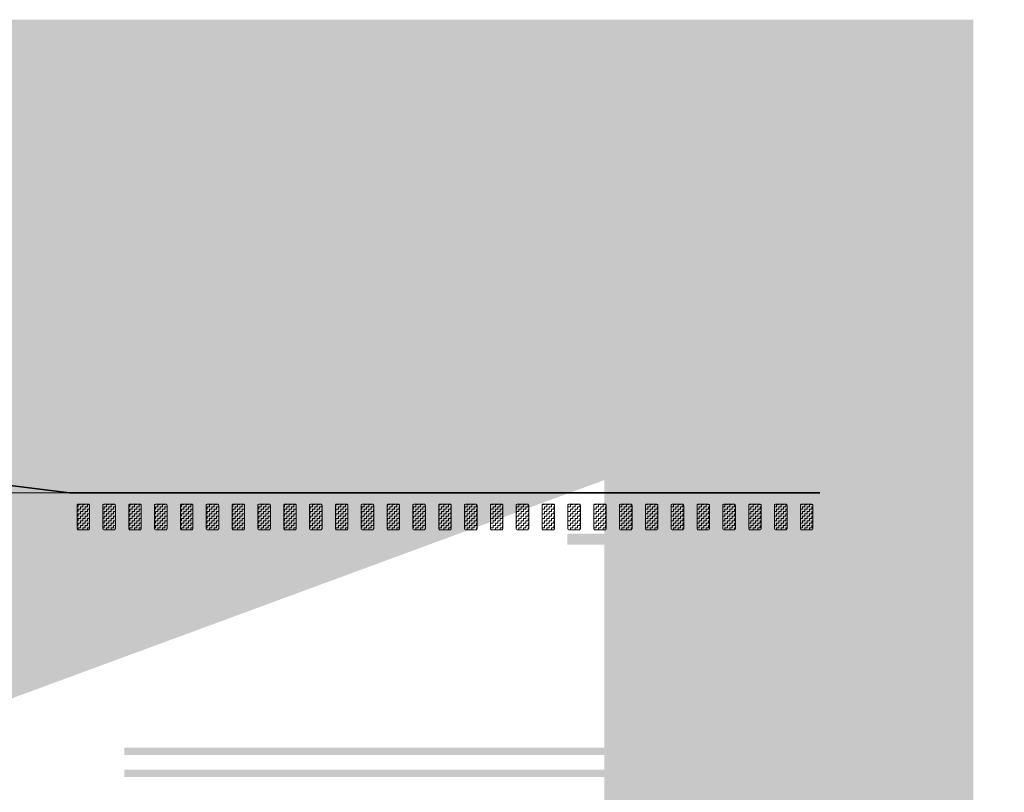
# Model space of a CAD drawing. Header units: metres. Extents: x -699 to 2316, y -1199 to 781.
# Tile 430 of 593: x 842 to 856, y -195 to -184. Entities that reach past the tile are written whole.
import ezdxf

# ---------------------------------------------------------------- set-up
doc = ezdxf.new("R2010")
doc.units = ezdxf.units.M
for name, pattern in [('HIDDENX2', [19.05, 12.7, -6.35]), ('VW-3-3_STREEP', [6, 3, -3]), ('VW-9-3_STREEP', [12, 9, -3])]:
    doc.linetypes.add(name, pattern=pattern)
for name, color, linetype, lineweight in [('N-WA-VW-MARKERING_DYNAMISCH-G', 7, 'Continuous', 35), ('N-WE-VH-KANTVERHARDING-G', 210, 'Continuous', 35), ('N-WE-VW-MARKERING_LANGS_STREEP_33-G', 7, 'VW-3-3_STREEP', 13), ('N-WE-VW-MARKERING_LANGS_STREEP_93-G', 7, 'VW-9-3_STREEP', 13)]:
    doc.layers.add(name, color=color, linetype=linetype, lineweight=lineweight)
doc.layers.add('X-XX-AL-TEKENBLAD_VIEWPORT-G', color=7, linetype='Continuous', lineweight=18, plot=False)
pattern_1 = [(180, (0, 63.882073), (-0.03175, -0.03175), [0.03175, -0.03175]), (270, (-0.03175, 63.882073), (0.03175, -0.03175), [0.03175, -0.03175])]

msp = doc.modelspace()

# ---------------------------------------------------------------- hatches: boundary and pattern name
at = {"layer": 'N-WA-VW-MARKERING_DYNAMISCH-G', "lineweight": 9}
h = msp.add_hatch(dxfattribs=at)
h.set_pattern_fill('ZIGZAG', color=8, scale=0.01, angle=180, style=0)
h.set_pattern_definition(pattern_1)
edge = h.paths.add_edge_path()
edge.add_line((843.1888, -191.0006), (843.3188, -191.0006))
edge.add_arc((843.3188, -191.0206), 0.02, 0, 90, ccw=False)
edge.add_line((843.3388, -191.0206), (843.3388, -191.3306))
edge.add_arc((843.3188, -191.3306), 0.02, 270, 360, ccw=False)
edge.add_line((843.3188, -191.3506), (843.1888, -191.3506))
edge.add_arc((843.1888, -191.3306), 0.02, 180, 270, ccw=False)
edge.add_line((843.1688, -191.3306), (843.1688, -191.0206))
edge.add_arc((843.1888, -191.0206), 0.02, 90, 180, ccw=False)
h = msp.add_hatch(dxfattribs=at)
h.set_pattern_fill('ZIGZAG', color=8, scale=0.01, angle=180, style=0)
h.set_pattern_definition(pattern_1)
edge = h.paths.add_edge_path()
edge.add_line((843.5388, -191.0006), (843.6688, -191.0006))
edge.add_arc((843.6688, -191.0206), 0.02, 0, 90, ccw=False)
edge.add_line((843.6888, -191.0206), (843.6888, -191.3306))
edge.add_arc((843.6688, -191.3306), 0.02, 270, 360, ccw=False)
edge.add_line((843.6688, -191.3506), (843.5388, -191.3506))
edge.add_arc((843.5388, -191.3306), 0.02, 180, 270, ccw=False)
edge.add_line((843.5188, -191.3306), (843.5188, -191.0206))
edge.add_arc((843.5388, -191.0206), 0.02, 90, 180, ccw=False)
h = msp.add_hatch(dxfattribs=at)
h.set_pattern_fill('ZIGZAG', color=8, scale=0.01, angle=180, style=0)
h.set_pattern_definition(pattern_1)
edge = h.paths.add_edge_path()
edge.add_line((843.8888, -191.0006), (844.0188, -191.0006))
edge.add_arc((844.0188, -191.0206), 0.02, 0, 90, ccw=False)
edge.add_line((844.0388, -191.0206), (844.0388, -191.3306))
edge.add_arc((844.0188, -191.3306), 0.02, 270, 360, ccw=False)
edge.add_line((844.0188, -191.3506), (843.8888, -191.3506))
edge.add_arc((843.8888, -191.3306), 0.02, 180, 270, ccw=False)
edge.add_line((843.8688, -191.3306), (843.8688, -191.0206))
edge.add_arc((843.8888, -191.0206), 0.02, 90, 180, ccw=False)
h = msp.add_hatch(dxfattribs=at)
h.set_pattern_fill('ZIGZAG', color=8, scale=0.01, angle=180, style=0)
h.set_pattern_definition(pattern_1)
edge = h.paths.add_edge_path()
edge.add_line((844.2388, -191.0006), (844.3688, -191.0006))
edge.add_arc((844.3688, -191.0206), 0.02, 0, 90, ccw=False)
edge.add_line((844.3888, -191.0206), (844.3888, -191.3306))
edge.add_arc((844.3688, -191.3306), 0.02, 270, 360, ccw=False)
edge.add_line((844.3688, -191.3506), (844.2388, -191.3506))
edge.add_arc((844.2388, -191.3306), 0.02, 180, 270, ccw=False)
edge.add_line((844.2188, -191.3306), (844.2188, -191.0206))
edge.add_arc((844.2388, -191.0206), 0.02, 90, 180, ccw=False)
h = msp.add_hatch(dxfattribs=at)
h.set_pattern_fill('ZIGZAG', color=8, scale=0.01, angle=180, style=0)
h.set_pattern_definition(pattern_1)
edge = h.paths.add_edge_path()
edge.add_line((844.5888, -191.0006), (844.7188, -191.0006))
edge.add_arc((844.7188, -191.0206), 0.02, 0, 90, ccw=False)
edge.add_line((844.7388, -191.0206), (844.7388, -191.3306))
edge.add_arc((844.7188, -191.3306), 0.02, 270, 360, ccw=False)
edge.add_line((844.7188, -191.3506), (844.5888, -191.3506))
edge.add_arc((844.5888, -191.3306), 0.02, 180, 270, ccw=False)
edge.add_line((844.5688, -191.3306), (844.5688, -191.0206))
edge.add_arc((844.5888, -191.0206), 0.02, 90, 180, ccw=False)
h = msp.add_hatch(dxfattribs=at)
h.set_pattern_fill('ZIGZAG', color=8, scale=0.01, angle=180, style=0)
h.set_pattern_definition(pattern_1)
edge = h.paths.add_edge_path()
edge.add_line((844.9388, -191.0006), (845.0688, -191.0006))
edge.add_arc((845.0688, -191.0206), 0.02, 0, 90, ccw=False)
edge.add_line((845.0888, -191.0206), (845.0888, -191.3306))
edge.add_arc((845.0688, -191.3306), 0.02, 270, 360, ccw=False)
edge.add_line((845.0688, -191.3506), (844.9388, -191.3506))
edge.add_arc((844.9388, -191.3306), 0.02, 180, 270, ccw=False)
edge.add_line((844.9188, -191.3306), (844.9188, -191.0206))
edge.add_arc((844.9388, -191.0206), 0.02, 90, 180, ccw=False)
h = msp.add_hatch(dxfattribs=at)
h.set_pattern_fill('ZIGZAG', color=8, scale=0.01, angle=180, style=0)
h.set_pattern_definition(pattern_1)
edge = h.paths.add_edge_path()
edge.add_line((845.2888, -191.0006), (845.4188, -191.0006))
edge.add_arc((845.4188, -191.0206), 0.02, 0, 90, ccw=False)
edge.add_line((845.4388, -191.0206), (845.4388, -191.3306))
edge.add_arc((845.4188, -191.3306), 0.02, 270, 360, ccw=False)
edge.add_line((845.4188, -191.3506), (845.2888, -191.3506))
edge.add_arc((845.2888, -191.3306), 0.02, 180, 270, ccw=False)
edge.add_line((845.2688, -191.3306), (845.2688, -191.0206))
edge.add_arc((845.2888, -191.0206), 0.02, 90, 180, ccw=False)
h = msp.add_hatch(dxfattribs=at)
h.set_pattern_fill('ZIGZAG', color=8, scale=0.01, angle=180, style=0)
h.set_pattern_definition(pattern_1)
edge = h.paths.add_edge_path()
edge.add_line((845.6388, -191.0006), (845.7688, -191.0006))
edge.add_arc((845.7688, -191.0206), 0.02, 0, 90, ccw=False)
edge.add_line((845.7888, -191.0206), (845.7888, -191.3306))
edge.add_arc((845.7688, -191.3306), 0.02, 270, 360, ccw=False)
edge.add_line((845.7688, -191.3506), (845.6388, -191.3506))
edge.add_arc((845.6388, -191.3306), 0.02, 180, 270, ccw=False)
edge.add_line((845.6188, -191.3306), (845.6188, -191.0206))
edge.add_arc((845.6388, -191.0206), 0.02, 90, 180, ccw=False)
h = msp.add_hatch(dxfattribs=at)
h.set_pattern_fill('ZIGZAG', color=8, scale=0.01, angle=180, style=0)
h.set_pattern_definition(pattern_1)
edge = h.paths.add_edge_path()
edge.add_line((845.9888, -191.0006), (846.1188, -191.0006))
edge.add_arc((846.1188, -191.0206), 0.02, 0, 90, ccw=False)
edge.add_line((846.1388, -191.0206), (846.1388, -191.3306))
edge.add_arc((846.1188, -191.3306), 0.02, 270, 360, ccw=False)
edge.add_line((846.1188, -191.3506), (845.9888, -191.3506))
edge.add_arc((845.9888, -191.3306), 0.02, 180, 270, ccw=False)
edge.add_line((845.9688, -191.3306), (845.9688, -191.0206))
edge.add_arc((845.9888, -191.0206), 0.02, 90, 180, ccw=False)
h = msp.add_hatch(dxfattribs=at)
h.set_pattern_fill('ZIGZAG', color=8, scale=0.01, angle=180, style=0)
h.set_pattern_definition(pattern_1)
edge = h.paths.add_edge_path()
edge.add_line((846.3388, -191.0006), (846.4688, -191.0006))
edge.add_arc((846.4688, -191.0206), 0.02, 0, 90, ccw=False)
edge.add_line((846.4888, -191.0206), (846.4888, -191.3306))
edge.add_arc((846.4688, -191.3306), 0.02, 270, 360, ccw=False)
edge.add_line((846.4688, -191.3506), (846.3388, -191.3506))
edge.add_arc((846.3388, -191.3306), 0.02, 180, 270, ccw=False)
edge.add_line((846.3188, -191.3306), (846.3188, -191.0206))
edge.add_arc((846.3388, -191.0206), 0.02, 90, 180, ccw=False)
h = msp.add_hatch(dxfattribs=at)
h.set_pattern_fill('ZIGZAG', color=8, scale=0.01, angle=180, style=0)
h.set_pattern_definition(pattern_1)
edge = h.paths.add_edge_path()
edge.add_line((846.6888, -191.0006), (846.8188, -191.0006))
edge.add_arc((846.8188, -191.0206), 0.02, 0, 90, ccw=False)
edge.add_line((846.8388, -191.0206), (846.8388, -191.3306))
edge.add_arc((846.8188, -191.3306), 0.02, 270, 360, ccw=False)
edge.add_line((846.8188, -191.3506), (846.6888, -191.3506))
edge.add_arc((846.6888, -191.3306), 0.02, 180, 270, ccw=False)
edge.add_line((846.6688, -191.3306), (846.6688, -191.0206))
edge.add_arc((846.6888, -191.0206), 0.02, 90, 180, ccw=False)
h = msp.add_hatch(dxfattribs=at)
h.set_pattern_fill('ZIGZAG', color=8, scale=0.01, angle=180, style=0)
h.set_pattern_definition(pattern_1)
edge = h.paths.add_edge_path()
edge.add_line((847.0388, -191.0006), (847.1688, -191.0006))
edge.add_arc((847.1688, -191.0206), 0.02, 0, 90, ccw=False)
edge.add_line((847.1888, -191.0206), (847.1888, -191.3306))
edge.add_arc((847.1688, -191.3306), 0.02, 270, 360, ccw=False)
edge.add_line((847.1688, -191.3506), (847.0388, -191.3506))
edge.add_arc((847.0388, -191.3306), 0.02, 180, 270, ccw=False)
edge.add_line((847.0188, -191.3306), (847.0188, -191.0206))
edge.add_arc((847.0388, -191.0206), 0.02, 90, 180, ccw=False)
h = msp.add_hatch(dxfattribs=at)
h.set_pattern_fill('ZIGZAG', color=8, scale=0.01, angle=180, style=0)
h.set_pattern_definition(pattern_1)
edge = h.paths.add_edge_path()
edge.add_line((847.3888, -191.0006), (847.5188, -191.0006))
edge.add_arc((847.5188, -191.0206), 0.02, 0, 90, ccw=False)
edge.add_line((847.5388, -191.0206), (847.5388, -191.3306))
edge.add_arc((847.5188, -191.3306), 0.02, 270, 360, ccw=False)
edge.add_line((847.5188, -191.3506), (847.3888, -191.3506))
edge.add_arc((847.3888, -191.3306), 0.02, 180, 270, ccw=False)
edge.add_line((847.3688, -191.3306), (847.3688, -191.0206))
edge.add_arc((847.3888, -191.0206), 0.02, 90, 180, ccw=False)
h = msp.add_hatch(dxfattribs=at)
h.set_pattern_fill('ZIGZAG', color=8, scale=0.01, angle=180, style=0)
h.set_pattern_definition(pattern_1)
edge = h.paths.add_edge_path()
edge.add_line((847.7388, -191.0006), (847.8688, -191.0006))
edge.add_arc((847.8688, -191.0206), 0.02, 0, 90, ccw=False)
edge.add_line((847.8888, -191.0206), (847.8888, -191.3306))
edge.add_arc((847.8688, -191.3306), 0.02, 270, 360, ccw=False)
edge.add_line((847.8688, -191.3506), (847.7388, -191.3506))
edge.add_arc((847.7388, -191.3306), 0.02, 180, 270, ccw=False)
edge.add_line((847.7188, -191.3306), (847.7188, -191.0206))
edge.add_arc((847.7388, -191.0206), 0.02, 90, 180, ccw=False)
h = msp.add_hatch(dxfattribs=at)
h.set_pattern_fill('ZIGZAG', color=8, scale=0.01, angle=180, style=0)
h.set_pattern_definition(pattern_1)
edge = h.paths.add_edge_path()
edge.add_line((848.0888, -191.0006), (848.2188, -191.0006))
edge.add_arc((848.2188, -191.0206), 0.02, 0, 90, ccw=False)
edge.add_line((848.2388, -191.0206), (848.2388, -191.3306))
edge.add_arc((848.2188, -191.3306), 0.02, 270, 360, ccw=False)
edge.add_line((848.2188, -191.3506), (848.0888, -191.3506))
edge.add_arc((848.0888, -191.3306), 0.02, 180, 270, ccw=False)
edge.add_line((848.0688, -191.3306), (848.0688, -191.0206))
edge.add_arc((848.0888, -191.0206), 0.02, 90, 180, ccw=False)
h = msp.add_hatch(dxfattribs=at)
h.set_pattern_fill('ZIGZAG', color=8, scale=0.01, angle=180, style=0)
h.set_pattern_definition(pattern_1)
edge = h.paths.add_edge_path()
edge.add_line((848.4388, -191.0006), (848.5688, -191.0006))
edge.add_arc((848.5688, -191.0206), 0.02, 0, 90, ccw=False)
edge.add_line((848.5888, -191.0206), (848.5888, -191.3306))
edge.add_arc((848.5688, -191.3306), 0.02, 270, 360, ccw=False)
edge.add_line((848.5688, -191.3506), (848.4388, -191.3506))
edge.add_arc((848.4388, -191.3306), 0.02, 180, 270, ccw=False)
edge.add_line((848.4188, -191.3306), (848.4188, -191.0206))
edge.add_arc((848.4388, -191.0206), 0.02, 90, 180, ccw=False)
h = msp.add_hatch(dxfattribs=at)
h.set_pattern_fill('ZIGZAG', color=8, scale=0.01, angle=180, style=0)
h.set_pattern_definition(pattern_1)
edge = h.paths.add_edge_path()
edge.add_line((848.7888, -191.0006), (848.9188, -191.0006))
edge.add_arc((848.9188, -191.0206), 0.02, 0, 90, ccw=False)
edge.add_line((848.9388, -191.0206), (848.9388, -191.3306))
edge.add_arc((848.9188, -191.3306), 0.02, 270, 360, ccw=False)
edge.add_line((848.9188, -191.3506), (848.7888, -191.3506))
edge.add_arc((848.7888, -191.3306), 0.02, 180, 270, ccw=False)
edge.add_line((848.7688, -191.3306), (848.7688, -191.0206))
edge.add_arc((848.7888, -191.0206), 0.02, 90, 180, ccw=False)
h = msp.add_hatch(dxfattribs=at)
h.set_pattern_fill('ZIGZAG', color=8, scale=0.01, angle=180, style=0)
h.set_pattern_definition(pattern_1)
edge = h.paths.add_edge_path()
edge.add_line((849.1388, -191.0006), (849.2688, -191.0006))
edge.add_arc((849.2688, -191.0206), 0.02, 0, 90, ccw=False)
edge.add_line((849.2888, -191.0206), (849.2888, -191.3306))
edge.add_arc((849.2688, -191.3306), 0.02, 270, 360, ccw=False)
edge.add_line((849.2688, -191.3506), (849.1388, -191.3506))
edge.add_arc((849.1388, -191.3306), 0.02, 180, 270, ccw=False)
edge.add_line((849.1188, -191.3306), (849.1188, -191.0206))
edge.add_arc((849.1388, -191.0206), 0.02, 90, 180, ccw=False)
h = msp.add_hatch(dxfattribs=at)
h.set_pattern_fill('ZIGZAG', color=8, scale=0.01, angle=180, style=0)
h.set_pattern_definition(pattern_1)
edge = h.paths.add_edge_path()
edge.add_line((849.4888, -191.0006), (849.6188, -191.0006))
edge.add_arc((849.6188, -191.0206), 0.02, 0, 90, ccw=False)
edge.add_line((849.6388, -191.0206), (849.6388, -191.3306))
edge.add_arc((849.6188, -191.3306), 0.02, 270, 360, ccw=False)
edge.add_line((849.6188, -191.3506), (849.4888, -191.3506))
edge.add_arc((849.4888, -191.3306), 0.02, 180, 270, ccw=False)
edge.add_line((849.4688, -191.3306), (849.4688, -191.0206))
edge.add_arc((849.4888, -191.0206), 0.02, 90, 180, ccw=False)
h = msp.add_hatch(dxfattribs=at)
h.set_pattern_fill('ZIGZAG', color=8, scale=0.01, angle=180, style=0)
h.set_pattern_definition(pattern_1)
edge = h.paths.add_edge_path()
edge.add_line((849.8388, -191.0006), (849.9688, -191.0006))
edge.add_arc((849.9688, -191.0206), 0.02, 0, 90, ccw=False)
edge.add_line((849.9888, -191.0206), (849.9888, -191.3306))
edge.add_arc((849.9688, -191.3306), 0.02, 270, 360, ccw=False)
edge.add_line((849.9688, -191.3506), (849.8388, -191.3506))
edge.add_arc((849.8388, -191.3306), 0.02, 180, 270, ccw=False)
edge.add_line((849.8188, -191.3306), (849.8188, -191.0206))
edge.add_arc((849.8388, -191.0206), 0.02, 90, 180, ccw=False)
h = msp.add_hatch(dxfattribs=at)
h.set_pattern_fill('ZIGZAG', color=8, scale=0.01, angle=180, style=0)
h.set_pattern_definition(pattern_1)
edge = h.paths.add_edge_path()
edge.add_line((850.1888, -191.0006), (850.3188, -191.0006))
edge.add_arc((850.3188, -191.0206), 0.02, 0, 90, ccw=False)
edge.add_line((850.3388, -191.0206), (850.3388, -191.3306))
edge.add_arc((850.3188, -191.3306), 0.02, 270, 360, ccw=False)
edge.add_line((850.3188, -191.3506), (850.1888, -191.3506))
edge.add_arc((850.1888, -191.3306), 0.02, 180, 270, ccw=False)
edge.add_line((850.1688, -191.3306), (850.1688, -191.0206))
edge.add_arc((850.1888, -191.0206), 0.02, 90, 180, ccw=False)
h = msp.add_hatch(dxfattribs=at)
h.set_pattern_fill('ZIGZAG', color=8, scale=0.01, angle=180, style=0)
h.set_pattern_definition(pattern_1)
edge = h.paths.add_edge_path()
edge.add_line((850.5388, -191.0006), (850.6688, -191.0006))
edge.add_arc((850.6688, -191.0206), 0.02, 0, 90, ccw=False)
edge.add_line((850.6888, -191.0206), (850.6888, -191.3306))
edge.add_arc((850.6688, -191.3306), 0.02, 270, 360, ccw=False)
edge.add_line((850.6688, -191.3506), (850.5388, -191.3506))
edge.add_arc((850.5388, -191.3306), 0.02, 180, 270, ccw=False)
edge.add_line((850.5188, -191.3306), (850.5188, -191.0206))
edge.add_arc((850.5388, -191.0206), 0.02, 90, 180, ccw=False)
h = msp.add_hatch(dxfattribs=at)
h.set_pattern_fill('ZIGZAG', color=8, scale=0.01, angle=180, style=0)
h.set_pattern_definition(pattern_1)
edge = h.paths.add_edge_path()
edge.add_line((850.8888, -191.0006), (851.0188, -191.0006))
edge.add_arc((851.0188, -191.0206), 0.02, 0, 90, ccw=False)
edge.add_line((851.0388, -191.0206), (851.0388, -191.3306))
edge.add_arc((851.0188, -191.3306), 0.02, 270, 360, ccw=False)
edge.add_line((851.0188, -191.3506), (850.8888, -191.3506))
edge.add_arc((850.8888, -191.3306), 0.02, 180, 270, ccw=False)
edge.add_line((850.8688, -191.3306), (850.8688, -191.0206))
edge.add_arc((850.8888, -191.0206), 0.02, 90, 180, ccw=False)
h = msp.add_hatch(dxfattribs=at)
h.set_pattern_fill('ZIGZAG', color=8, scale=0.01, angle=180, style=0)
h.set_pattern_definition(pattern_1)
edge = h.paths.add_edge_path()
edge.add_line((851.2388, -191.0006), (851.3688, -191.0006))
edge.add_arc((851.3688, -191.0206), 0.02, 0, 90, ccw=False)
edge.add_line((851.3888, -191.0206), (851.3888, -191.3306))
edge.add_arc((851.3688, -191.3306), 0.02, 270, 360, ccw=False)
edge.add_line((851.3688, -191.3506), (851.2388, -191.3506))
edge.add_arc((851.2388, -191.3306), 0.02, 180, 270, ccw=False)
edge.add_line((851.2188, -191.3306), (851.2188, -191.0206))
edge.add_arc((851.2388, -191.0206), 0.02, 90, 180, ccw=False)
h = msp.add_hatch(dxfattribs=at)
h.set_pattern_fill('ZIGZAG', color=8, scale=0.01, angle=180, style=0)
h.set_pattern_definition(pattern_1)
edge = h.paths.add_edge_path()
edge.add_line((851.5888, -191.0006), (851.7188, -191.0006))
edge.add_arc((851.7188, -191.0206), 0.02, 0, 90, ccw=False)
edge.add_line((851.7388, -191.0206), (851.7388, -191.3306))
edge.add_arc((851.7188, -191.3306), 0.02, 270, 360, ccw=False)
edge.add_line((851.7188, -191.3506), (851.5888, -191.3506))
edge.add_arc((851.5888, -191.3306), 0.02, 180, 270, ccw=False)
edge.add_line((851.5688, -191.3306), (851.5688, -191.0206))
edge.add_arc((851.5888, -191.0206), 0.02, 90, 180, ccw=False)
h = msp.add_hatch(dxfattribs=at)
h.set_pattern_fill('ZIGZAG', color=8, scale=0.01, angle=180, style=0)
h.set_pattern_definition(pattern_1)
edge = h.paths.add_edge_path()
edge.add_line((851.9388, -191.0006), (852.0688, -191.0006))
edge.add_arc((852.0688, -191.0206), 0.02, 0, 90, ccw=False)
edge.add_line((852.0888, -191.0206), (852.0888, -191.3306))
edge.add_arc((852.0688, -191.3306), 0.02, 270, 360, ccw=False)
edge.add_line((852.0688, -191.3506), (851.9388, -191.3506))
edge.add_arc((851.9388, -191.3306), 0.02, 180, 270, ccw=False)
edge.add_line((851.9188, -191.3306), (851.9188, -191.0206))
edge.add_arc((851.9388, -191.0206), 0.02, 90, 180, ccw=False)
h = msp.add_hatch(dxfattribs=at)
h.set_pattern_fill('ZIGZAG', color=8, scale=0.01, angle=180, style=0)
h.set_pattern_definition(pattern_1)
edge = h.paths.add_edge_path()
edge.add_line((852.2888, -191.0006), (852.4188, -191.0006))
edge.add_arc((852.4188, -191.0206), 0.02, 0, 90, ccw=False)
edge.add_line((852.4388, -191.0206), (852.4388, -191.3306))
edge.add_arc((852.4188, -191.3306), 0.02, 270, 360, ccw=False)
edge.add_line((852.4188, -191.3506), (852.2888, -191.3506))
edge.add_arc((852.2888, -191.3306), 0.02, 180, 270, ccw=False)
edge.add_line((852.2688, -191.3306), (852.2688, -191.0206))
edge.add_arc((852.2888, -191.0206), 0.02, 90, 180, ccw=False)
h = msp.add_hatch(dxfattribs=at)
h.set_pattern_fill('ZIGZAG', color=8, scale=0.01, angle=180, style=0)
h.set_pattern_definition(pattern_1)
edge = h.paths.add_edge_path()
edge.add_line((852.6388, -191.0006), (852.7688, -191.0006))
edge.add_arc((852.7688, -191.0206), 0.02, 0, 90, ccw=False)
edge.add_line((852.7888, -191.0206), (852.7888, -191.3306))
edge.add_arc((852.7688, -191.3306), 0.02, 270, 360, ccw=False)
edge.add_line((852.7688, -191.3506), (852.6388, -191.3506))
edge.add_arc((852.6388, -191.3306), 0.02, 180, 270, ccw=False)
edge.add_line((852.6188, -191.3306), (852.6188, -191.0206))
edge.add_arc((852.6388, -191.0206), 0.02, 90, 180, ccw=False)
h = msp.add_hatch(dxfattribs=at)
h.set_pattern_fill('ZIGZAG', color=8, scale=0.01, angle=180, style=0)
h.set_pattern_definition(pattern_1)
edge = h.paths.add_edge_path()
edge.add_line((852.9888, -191.0006), (853.1188, -191.0006))
edge.add_arc((853.1188, -191.0206), 0.02, 0, 90, ccw=False)
edge.add_line((853.1388, -191.0206), (853.1388, -191.3306))
edge.add_arc((853.1188, -191.3306), 0.02, 270, 360, ccw=False)
edge.add_line((853.1188, -191.3506), (852.9888, -191.3506))
edge.add_arc((852.9888, -191.3306), 0.02, 180, 270, ccw=False)
edge.add_line((852.9688, -191.3306), (852.9688, -191.0206))
edge.add_arc((852.9888, -191.0206), 0.02, 90, 180, ccw=False)

# ---------------------------------------------------------------- linework, layer by layer
at = {"layer": 'N-WA-VW-MARKERING_DYNAMISCH-G', "color": 8, "lineweight": 9}
for points in [[(843.1888, -191.0006), (843.3188, -191.0006, -0.4142136), (843.3388, -191.0206), (843.3388, -191.3306, -0.4142136), (843.3188, -191.3506), (843.1888, -191.3506, -0.4142136), (843.1688, -191.3306), (843.1688, -191.0206, -0.4142136)], [(843.5388, -191.0006), (843.6688, -191.0006, -0.4142136), (843.6888, -191.0206), (843.6888, -191.3306, -0.4142136), (843.6688, -191.3506), (843.5388, -191.3506, -0.4142136), (843.5188, -191.3306), (843.5188, -191.0206, -0.4142136)], [(843.8888, -191.0006), (844.0188, -191.0006, -0.4142136), (844.0388, -191.0206), (844.0388, -191.3306, -0.4142136), (844.0188, -191.3506), (843.8888, -191.3506, -0.4142136), (843.8688, -191.3306), (843.8688, -191.0206, -0.4142136)], [(844.2388, -191.0006), (844.3688, -191.0006, -0.4142136), (844.3888, -191.0206), (844.3888, -191.3306, -0.4142136), (844.3688, -191.3506), (844.2388, -191.3506, -0.4142136), (844.2188, -191.3306), (844.2188, -191.0206, -0.4142136)], [(844.5888, -191.0006), (844.7188, -191.0006, -0.4142136), (844.7388, -191.0206), (844.7388, -191.3306, -0.4142136), (844.7188, -191.3506), (844.5888, -191.3506, -0.4142136), (844.5688, -191.3306), (844.5688, -191.0206, -0.4142136)], [(844.9388, -191.0006), (845.0688, -191.0006, -0.4142136), (845.0888, -191.0206), (845.0888, -191.3306, -0.4142136), (845.0688, -191.3506), (844.9388, -191.3506, -0.4142136), (844.9188, -191.3306), (844.9188, -191.0206, -0.4142136)], [(845.2888, -191.0006), (845.4188, -191.0006, -0.4142136), (845.4388, -191.0206), (845.4388, -191.3306, -0.4142136), (845.4188, -191.3506), (845.2888, -191.3506, -0.4142136), (845.2688, -191.3306), (845.2688, -191.0206, -0.4142136)], [(845.6388, -191.0006), (845.7688, -191.0006, -0.4142136), (845.7888, -191.0206), (845.7888, -191.3306, -0.4142136), (845.7688, -191.3506), (845.6388, -191.3506, -0.4142136), (845.6188, -191.3306), (845.6188, -191.0206, -0.4142136)], [(845.9888, -191.0006), (846.1188, -191.0006, -0.4142136), (846.1388, -191.0206), (846.1388, -191.3306, -0.4142136), (846.1188, -191.3506), (845.9888, -191.3506, -0.4142136), (845.9688, -191.3306), (845.9688, -191.0206, -0.4142136)], [(846.3388, -191.0006), (846.4688, -191.0006, -0.4142136), (846.4888, -191.0206), (846.4888, -191.3306, -0.4142136), (846.4688, -191.3506), (846.3388, -191.3506, -0.4142136), (846.3188, -191.3306), (846.3188, -191.0206, -0.4142136)], [(846.6888, -191.0006), (846.8188, -191.0006, -0.4142136), (846.8388, -191.0206), (846.8388, -191.3306, -0.4142136), (846.8188, -191.3506), (846.6888, -191.3506, -0.4142136), (846.6688, -191.3306), (846.6688, -191.0206, -0.4142136)], [(847.0388, -191.0006), (847.1688, -191.0006, -0.4142136), (847.1888, -191.0206), (847.1888, -191.3306, -0.4142136), (847.1688, -191.3506), (847.0388, -191.3506, -0.4142136), (847.0188, -191.3306), (847.0188, -191.0206, -0.4142136)], [(847.3888, -191.0006), (847.5188, -191.0006, -0.4142136), (847.5388, -191.0206), (847.5388, -191.3306, -0.4142136), (847.5188, -191.3506), (847.3888, -191.3506, -0.4142136), (847.3688, -191.3306), (847.3688, -191.0206, -0.4142136)], [(847.7388, -191.0006), (847.8688, -191.0006, -0.4142136), (847.8888, -191.0206), (847.8888, -191.3306, -0.4142136), (847.8688, -191.3506), (847.7388, -191.3506, -0.4142136), (847.7188, -191.3306), (847.7188, -191.0206, -0.4142136)], [(848.0888, -191.0006), (848.2188, -191.0006, -0.4142136), (848.2388, -191.0206), (848.2388, -191.3306, -0.4142136), (848.2188, -191.3506), (848.0888, -191.3506, -0.4142136), (848.0688, -191.3306), (848.0688, -191.0206, -0.4142136)], [(848.4388, -191.0006), (848.5688, -191.0006, -0.4142136), (848.5888, -191.0206), (848.5888, -191.3306, -0.4142136), (848.5688, -191.3506), (848.4388, -191.3506, -0.4142136), (848.4188, -191.3306), (848.4188, -191.0206, -0.4142136)], [(848.7888, -191.0006), (848.9188, -191.0006, -0.4142136), (848.9388, -191.0206), (848.9388, -191.3306, -0.4142136), (848.9188, -191.3506), (848.7888, -191.3506, -0.4142136), (848.7688, -191.3306), (848.7688, -191.0206, -0.4142136)], [(849.1388, -191.0006), (849.2688, -191.0006, -0.4142136), (849.2888, -191.0206), (849.2888, -191.3306, -0.4142136), (849.2688, -191.3506), (849.1388, -191.3506, -0.4142136), (849.1188, -191.3306), (849.1188, -191.0206, -0.4142136)], [(849.4888, -191.0006), (849.6188, -191.0006, -0.4142136), (849.6388, -191.0206), (849.6388, -191.3306, -0.4142136), (849.6188, -191.3506), (849.4888, -191.3506, -0.4142136), (849.4688, -191.3306), (849.4688, -191.0206, -0.4142136)], [(849.8388, -191.0006), (849.9688, -191.0006, -0.4142136), (849.9888, -191.0206), (849.9888, -191.3306, -0.4142136), (849.9688, -191.3506), (849.8388, -191.3506, -0.4142136), (849.8188, -191.3306), (849.8188, -191.0206, -0.4142136)], [(850.1888, -191.0006), (850.3188, -191.0006, -0.4142136), (850.3388, -191.0206), (850.3388, -191.3306, -0.4142136), (850.3188, -191.3506), (850.1888, -191.3506, -0.4142136), (850.1688, -191.3306), (850.1688, -191.0206, -0.4142136)], [(850.5388, -191.0006), (850.6688, -191.0006, -0.4142136), (850.6888, -191.0206), (850.6888, -191.3306, -0.4142136), (850.6688, -191.3506), (850.5388, -191.3506, -0.4142136), (850.5188, -191.3306), (850.5188, -191.0206, -0.4142136)], [(850.8888, -191.0006), (851.0188, -191.0006, -0.4142136), (851.0388, -191.0206), (851.0388, -191.3306, -0.4142136), (851.0188, -191.3506), (850.8888, -191.3506, -0.4142136), (850.8688, -191.3306), (850.8688, -191.0206, -0.4142136)], [(851.2388, -191.0006), (851.3688, -191.0006, -0.4142136), (851.3888, -191.0206), (851.3888, -191.3306, -0.4142136), (851.3688, -191.3506), (851.2388, -191.3506, -0.4142136), (851.2188, -191.3306), (851.2188, -191.0206, -0.4142136)], [(851.5888, -191.0006), (851.7188, -191.0006, -0.4142136), (851.7388, -191.0206), (851.7388, -191.3306, -0.4142136), (851.7188, -191.3506), (851.5888, -191.3506, -0.4142136), (851.5688, -191.3306), (851.5688, -191.0206, -0.4142136)], [(851.9388, -191.0006), (852.0688, -191.0006, -0.4142136), (852.0888, -191.0206), (852.0888, -191.3306, -0.4142136), (852.0688, -191.3506), (851.9388, -191.3506, -0.4142136), (851.9188, -191.3306), (851.9188, -191.0206, -0.4142136)], [(852.2888, -191.0006), (852.4188, -191.0006, -0.4142136), (852.4388, -191.0206), (852.4388, -191.3306, -0.4142136), (852.4188, -191.3506), (852.2888, -191.3506, -0.4142136), (852.2688, -191.3306), (852.2688, -191.0206, -0.4142136)], [(852.6388, -191.0006), (852.7688, -191.0006, -0.4142136), (852.7888, -191.0206), (852.7888, -191.3306, -0.4142136), (852.7688, -191.3506), (852.6388, -191.3506, -0.4142136), (852.6188, -191.3306), (852.6188, -191.0206, -0.4142136)], [(852.9888, -191.0006), (853.1188, -191.0006, -0.4142136), (853.1388, -191.0206), (853.1388, -191.3306, -0.4142136), (853.1188, -191.3506), (852.9888, -191.3506, -0.4142136), (852.9688, -191.3306), (852.9688, -191.0206, -0.4142136)]]:
    msp.add_lwpolyline(points, format="xyb", close=True, dxfattribs=at)
at = {"layer": 'N-WE-VH-KANTVERHARDING-G'}
for p, q in [((821.0688, -188.1006), (843.0688, -190.8506)), ((843.0688, -190.8506), (853.2321, -190.8506)), ((843.0688, -190.8506), (853.2321, -190.8506))]:
    msp.add_line(p, q, dxfattribs=at)
at = {"layer": 'N-WE-VH-KANTVERHARDING-G', "color": 8, "linetype": 'HIDDENX2', "lineweight": 5, "ltscale": 0.2}
msp.add_line((769.5688, -190.8506), (843.0688, -190.8506), dxfattribs=at)
at = {"layer": 'N-WE-VW-MARKERING_LANGS_STREEP_33-G', "color": 253, "linetype": 'Continuous'}
for points in [[(843.8116, -191.4006), (846.8116, -191.4006), (843.8116, -191.5506), (846.8116, -191.5506)], [(849.8116, -191.4006), (852.8116, -191.4006), (849.8116, -191.5506), (852.8116, -191.5506)]]:
    msp.add_solid(points, dxfattribs=at)
at = {"layer": 'N-WE-VW-MARKERING_LANGS_STREEP_93-G', "color": 253, "linetype": 'Continuous'}
for points in [[(843.8116, -194.3006), (852.8116, -194.3006), (843.8116, -194.4006), (852.8116, -194.4006)], [(843.8116, -194.7006), (852.8116, -194.7006), (843.8116, -194.6006), (852.8116, -194.6006)]]:
    msp.add_solid(points, dxfattribs=at)
at = {"layer": 'X-XX-AL-TEKENBLAD_VIEWPORT-G', "color": 3, "const_width": 5}
msp.add_lwpolyline([(758.069, -222.0135), (853.2321, -186.9347)], dxfattribs=at)
msp.add_lwpolyline([(758.069, -186.9347), (852.8116, -186.9347), (852.8116, -222.0794), (758.069, -222.0794)], close=True, dxfattribs=at)

doc.saveas('drawing.dxf')
